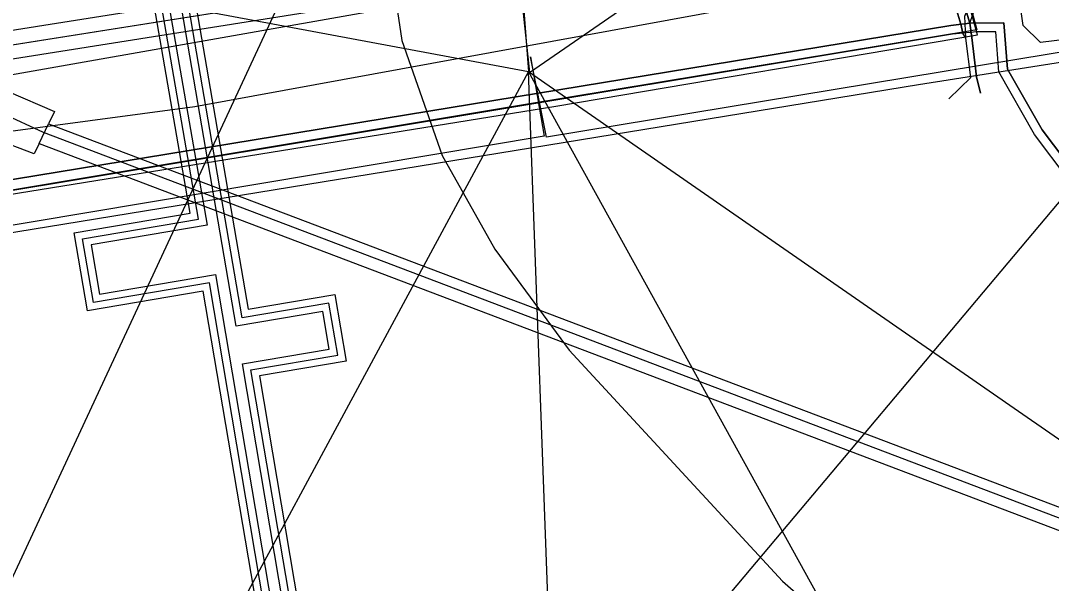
# Model space of a CAD drawing. Extents: x -600309 to -598967, y -1161267 to -1160292.
# Drawn here: x -599157.2 to -599122.12, y -1161138.64 to -1161119.47 of the extents above; entities that cross this region are included whole.
import ezdxf

# ---------------------------------------------------------------- set-up
doc = ezdxf.new("R2010")
doc.units = 0
for name, color, linetype in [('Vrstva 10', 7, 'Continuous'), ('Vrstva 12', 7, 'Continuous'), ('Vrstva 19', 7, 'Continuous'), ('Vrstva 29', 7, 'Continuous'), ('Vrstva 30', 7, 'Continuous'), ('Vrstva 32', 7, 'Continuous'), ('Vrstva 42', 7, 'Continuous'), ('Vrstva 44', 7, 'Continuous'), ('Vrstva 54', 7, 'Continuous'), ('Vrstva 55', 7, 'Continuous'), ('Vrstva 58', 7, 'Continuous')]:
    doc.layers.add(name, color=color, linetype=linetype)

msp = doc.modelspace()

# ---------------------------------------------------------------- linework, layer by layer
at = {"layer": 'Vrstva 10'}
for points in [[(-599200.98, -1161126.68), (-599145.86, -1161117.95)], [(-599200.78, -1161127.63), (-599145.73, -1161118.91)], [(-599160.62, -1161122.34), (-599160.64, -1161122.1), (-599157.62, -1161121.89), (-599156.05, -1161122.56), (-599156.25, -1161122.98)], [(-599156.57, -1161123.65), (-599156.74, -1161124.01), (-599158.12, -1161123.49), (-599160.53, -1161123.69), (-599160.57, -1161123.05)], [(-599156.57, -1161123.65), (-599156.25, -1161122.98)], [(-599156.25, -1161122.98), (-599071.58, -1161155.13)], [(-599156.57, -1161123.65), (-599071.8, -1161155.84)]]:
    msp.add_lwpolyline(points, dxfattribs=at)
at = {"layer": 'Vrstva 12'}
for points in [[(-599227.66, -1161133.37), (-599206.63, -1161129.68), (-599181.74, -1161125.58), (-599138.25, -1161117.9), (-599112.62, -1161113.97), (-599111.89, -1161109), (-599109.84, -1161095.07), (-599109.75, -1161094.45)], [(-599202.52, -1161127.66), (-599200.89, -1161127.16), (-599144.8, -1161118.27), (-599142.33, -1161117.89)], [(-599069.8, -1161156.2), (-599114.06, -1161139.38), (-599156.42, -1161123.28), (-599157.79, -1161122.65), (-599160.54, -1161122.71), (-599202.32, -1161128.85), (-599210.19, -1161129.43)]]:
    msp.add_lwpolyline(points, dxfattribs=at)
at = {"layer": 'Vrstva 19'}
msp.add_lwpolyline([(-599145.95, -1161108.63), (-599145.861, -1161109.225), (-599144.23, -1161120.15), (-599142.86, -1161124.06), (-599141.06, -1161127.26), (-599138.53, -1161130.69), (-599131.27, -1161138.56), (-599125.66, -1161143.48), (-599123.82, -1161146.3), (-599118.36, -1161153.26), (-599115.18, -1161158.79), (-599112.51, -1161165.99), (-599112.6, -1161179.69), (-599112.11, -1161181.02)], dxfattribs=at)
at = {"layer": 'Vrstva 29'}
for p, q in [((-599151.146, -1161126.234), (-599154.779, -1161105.217)), ((-599149.665, -1161129.59), (-599153.859, -1161105.061)), ((-599145.661, -1161158.593), (-599150.778, -1161128.402)), ((-599144.668, -1161159.06), (-599149.364, -1161131.366))]:
    msp.add_line(p, q, dxfattribs=at)
for points in [[(-599150.778, -1161128.402), (-599154.723, -1161129.071), (-599155.09, -1161126.902), (-599151.146, -1161126.234)], [(-599149.364, -1161131.366), (-599146.407, -1161130.864), (-599146.708, -1161129.089), (-599149.665, -1161129.59)]]:
    msp.add_lwpolyline(points, dxfattribs=at)
at = {"layer": 'Vrstva 30'}
for p, q in [((-599151.436, -1161126.029), (-599155.025, -1161105.26)), ((-599154.533, -1161105.175), (-599150.857, -1161126.438)), ((-599149.87, -1161129.878), (-599154.106, -1161105.103)), ((-599153.613, -1161105.019), (-599149.461, -1161129.302)), ((-599150.573, -1161128.113), (-599145.372, -1161158.805)), ((-599145.951, -1161158.381), (-599150.983, -1161128.69)), ((-599144.957, -1161158.848), (-599149.652, -1161131.161)), ((-599149.076, -1161131.57), (-599144.378, -1161159.272))]:
    msp.add_line(p, q, dxfattribs=at)
for points in [[(-599150.983, -1161128.69), (-599154.928, -1161129.36), (-599155.378, -1161126.698), (-599151.436, -1161126.029)], [(-599150.857, -1161126.438), (-599154.802, -1161127.107), (-599154.518, -1161128.783), (-599150.573, -1161128.113)], [(-599149.461, -1161129.302), (-599146.503, -1161128.8), (-599146.118, -1161131.069), (-599149.076, -1161131.57)], [(-599149.652, -1161131.161), (-599146.695, -1161130.66), (-599146.912, -1161129.377), (-599149.87, -1161129.878)]]:
    msp.add_lwpolyline(points, dxfattribs=at)
at = {"layer": 'Vrstva 32'}
msp.add_lwpolyline([(-599119.04, -1161119.79), (-599122.49, -1161120.22), (-599123.09, -1161119.64), (-599124.45, -1161110.01), (-599127.13, -1161101.25), (-599126.82, -1161096.84)], dxfattribs=at)
at = {"layer": 'Vrstva 42'}
for points in [[(-599239.722, -1161145.929), (-599239.714, -1161145.196), (-599238.814, -1161142.344), (-599236.742, -1161139.852), (-599234.16, -1161138.531), (-599230.978, -1161136.46), (-599227.301, -1161135.612), (-599224.388, -1161135.235), (-599220.787, -1161134.731), (-599219.478, -1161134.471), (-599217.379, -1161134.16), (-599215.307, -1161134.358), (-599210.443, -1161133.848), (-599196.033, -1161131.836), (-599172.195, -1161127.753), (-599138.991, -1161122.379), (-599124.635, -1161119.953), (-599125.241, -1161117.77), (-599125.873, -1161114.431), (-599126.627, -1161110.554), (-599128.057, -1161106.309), (-599129.616, -1161101.934), (-599130.144, -1161098.519), (-599130.325, -1161097.797)], [(-599130.443, -1161097.878), (-599129.764, -1161101.963), (-599128.378, -1161106.051), (-599126.805, -1161110.57), (-599126.223, -1161113.462), (-599125.424, -1161117.805), (-599124.904, -1161119.56), (-599123.741, -1161119.549), (-599123.623, -1161121.125), (-599122.444, -1161123.187), (-599120.195, -1161126.17), (-599115.162, -1161129.629), (-599114.522, -1161130.964), (-599115.381, -1161132.558), (-599115.994, -1161134.564), (-599116.23, -1161136.038)], [(-599130.443, -1161097.878), (-599129.764, -1161101.963), (-599128.378, -1161106.051), (-599126.805, -1161110.57), (-599126.223, -1161113.462), (-599125.424, -1161117.805), (-599124.904, -1161119.56), (-599123.741, -1161119.549), (-599123.623, -1161121.125), (-599122.444, -1161123.187), (-599120.195, -1161126.17), (-599115.162, -1161129.629), (-599114.522, -1161130.964), (-599115.381, -1161132.558), (-599115.994, -1161134.564), (-599116.23, -1161136.038)], [(-599124.535, -1161121.94), (-599124.669, -1161121.384), (-599124.836, -1161120.04), (-599124.904, -1161119.56), (-599125.424, -1161117.805), (-599126.223, -1161113.462), (-599126.805, -1161110.57), (-599128.378, -1161106.051), (-599129.764, -1161101.963), (-599130.443, -1161097.878)], [(-599124.535, -1161121.94), (-599124.669, -1161121.384), (-599124.836, -1161120.04), (-599124.904, -1161119.56), (-599125.424, -1161117.805), (-599126.223, -1161113.462), (-599126.805, -1161110.57), (-599128.378, -1161106.051), (-599129.764, -1161101.963), (-599130.443, -1161097.878)], [(-599130.737, -1161097.942), (-599130.056, -1161102.037), (-599128.662, -1161106.149), (-599127.095, -1161110.65), (-599126.517, -1161113.518), (-599125.716, -1161117.875), (-599125.21, -1161119.587), (-599125.133, -1161119.898), (-599125.49, -1161119.93), (-599159.99, -1161125.68), (-599171.73, -1161127.55), (-599172.82, -1161127.71), (-599187.72, -1161130.22), (-599196.09, -1161131.72), (-599210.483, -1161133.677)], [(-599130.737, -1161097.942), (-599130.056, -1161102.037), (-599128.662, -1161106.149), (-599127.095, -1161110.65), (-599126.517, -1161113.518), (-599125.716, -1161117.875), (-599125.21, -1161119.587), (-599125.133, -1161119.898), (-599125.49, -1161119.93), (-599159.99, -1161125.68), (-599171.73, -1161127.55), (-599172.82, -1161127.71), (-599187.72, -1161130.22), (-599196.09, -1161131.72), (-599210.483, -1161133.677)], [(-599125.61, -1161122.13), (-599124.867, -1161121.409), (-599125.034, -1161120.07), (-599125.133, -1161119.898), (-599125.21, -1161119.587), (-599125.716, -1161117.875), (-599126.517, -1161113.518), (-599127.095, -1161110.65), (-599128.662, -1161106.149), (-599130.056, -1161102.037), (-599130.737, -1161097.942)], [(-599125.61, -1161122.13), (-599124.867, -1161121.409), (-599125.034, -1161120.07), (-599125.133, -1161119.898), (-599125.21, -1161119.587), (-599125.716, -1161117.875), (-599126.517, -1161113.518), (-599127.095, -1161110.65), (-599128.662, -1161106.149), (-599130.056, -1161102.037), (-599130.737, -1161097.942)], [(-599125.61, -1161122.13), (-599124.867, -1161121.409), (-599125.034, -1161120.07), (-599125.07, -1161119.32), (-599124.769, -1161118.565), (-599123.936, -1161116.747), (-599121.47, -1161113.728), (-599119.227, -1161112.026), (-599117.342, -1161109.992), (-599117.308, -1161109.838)], [(-599125.61, -1161122.13), (-599124.867, -1161121.409), (-599125.034, -1161120.07), (-599125.07, -1161119.32), (-599124.769, -1161118.565), (-599123.936, -1161116.747), (-599121.47, -1161113.728), (-599119.227, -1161112.026), (-599117.342, -1161109.992), (-599117.308, -1161109.838)], [(-599124.535, -1161121.94), (-599124.669, -1161121.384), (-599124.836, -1161120.04), (-599124.904, -1161119.56), (-599124.591, -1161118.655), (-599123.764, -1161116.853), (-599121.33, -1161113.872), (-599119.093, -1161112.174), (-599117.158, -1161110.088), (-599117.112, -1161109.882)], [(-599124.535, -1161121.94), (-599124.669, -1161121.384), (-599124.836, -1161120.04), (-599124.904, -1161119.56), (-599124.591, -1161118.655), (-599123.764, -1161116.853), (-599121.33, -1161113.872), (-599119.093, -1161112.174), (-599117.158, -1161110.088), (-599117.112, -1161109.882)], [(-599116.23, -1161136.038), (-599115.994, -1161134.564), (-599115.381, -1161132.558), (-599114.522, -1161130.964), (-599115.162, -1161129.629), (-599120.195, -1161126.17), (-599122.444, -1161123.187), (-599123.623, -1161121.125), (-599123.741, -1161119.549), (-599124.904, -1161119.56), (-599125.551, -1161119.634), (-599159.63, -1161125.23), (-599172.84, -1161127.39), (-599187.61, -1161129.83), (-599196.13, -1161131.34), (-599210.53, -1161133.378)], [(-599116.23, -1161136.038), (-599115.994, -1161134.564), (-599115.381, -1161132.558), (-599114.522, -1161130.964), (-599115.162, -1161129.629), (-599120.195, -1161126.17), (-599122.444, -1161123.187), (-599123.623, -1161121.125), (-599123.741, -1161119.549), (-599124.904, -1161119.56), (-599125.551, -1161119.634), (-599159.63, -1161125.23), (-599172.84, -1161127.39), (-599187.61, -1161129.83), (-599196.13, -1161131.34), (-599210.53, -1161133.378)], [(-599124.535, -1161121.94), (-599124.669, -1161121.384), (-599124.836, -1161120.04), (-599124.904, -1161119.56), (-599125.551, -1161119.634), (-599159.63, -1161125.23), (-599172.84, -1161127.39), (-599187.61, -1161129.83), (-599196.13, -1161131.34), (-599210.53, -1161133.37)], [(-599210.53, -1161133.37), (-599196.13, -1161131.34), (-599187.61, -1161129.83), (-599172.84, -1161127.39), (-599159.63, -1161125.23), (-599125.551, -1161119.634), (-599124.904, -1161119.56), (-599124.836, -1161120.04), (-599124.669, -1161121.384), (-599124.535, -1161121.94)], [(-599116.512, -1161135.9), (-599116.286, -1161134.496), (-599115.659, -1161132.442), (-599114.858, -1161130.956), (-599115.398, -1161129.831), (-599120.405, -1161126.39), (-599122.696, -1161123.353), (-599123.917, -1161121.215), (-599124.019, -1161119.851), (-599124.66, -1161119.85), (-599124.652, -1161119.849), (-599125.49, -1161119.93), (-599159.99, -1161125.68), (-599171.73, -1161127.55), (-599172.82, -1161127.71), (-599187.72, -1161130.22), (-599196.09, -1161131.72), (-599210.483, -1161133.677)], [(-599116.512, -1161135.9), (-599116.286, -1161134.496), (-599115.659, -1161132.442), (-599114.858, -1161130.956), (-599115.398, -1161129.831), (-599120.405, -1161126.39), (-599122.696, -1161123.353), (-599123.917, -1161121.215), (-599124.019, -1161119.851), (-599124.66, -1161119.85), (-599124.652, -1161119.849), (-599125.49, -1161119.93), (-599159.99, -1161125.68), (-599171.73, -1161127.55), (-599172.82, -1161127.71), (-599187.72, -1161130.22), (-599196.09, -1161131.72), (-599210.483, -1161133.677)], [(-599125.61, -1161122.13), (-599124.867, -1161121.409), (-599125.034, -1161120.07), (-599125.133, -1161119.898), (-599125.49, -1161119.93), (-599159.99, -1161125.68), (-599171.73, -1161127.55), (-599172.82, -1161127.71), (-599187.72, -1161130.22), (-599196.09, -1161131.72), (-599210.483, -1161133.677)], [(-599125.61, -1161122.13), (-599124.867, -1161121.409), (-599125.034, -1161120.07), (-599125.133, -1161119.898), (-599125.49, -1161119.93), (-599159.99, -1161125.68), (-599171.73, -1161127.55), (-599172.82, -1161127.71), (-599187.72, -1161130.22), (-599196.09, -1161131.72), (-599210.483, -1161133.677)]]:
    msp.add_lwpolyline(points, dxfattribs=at)
at = {"layer": 'Vrstva 44'}
msp.add_lwpolyline([(-599221.493, -1161133.551), (-599205.521, -1161130.842), (-599172.992, -1161125.303), (-599151.269, -1161122.398), (-599132.106, -1161118.884), (-599129.114, -1161118.028), (-599128.797, -1161117.119), (-599128.638, -1161114.18), (-599130.957, -1161102.708), (-599130.504, -1161099.33), (-599122.378, -1161094.686)], dxfattribs=at)
at = {"layer": 'Vrstva 54'}
for points in [[(-599166.82, -1161158.55), (-599141.7, -1161104.43)], [(-599117.206, -1161109.497), (-599118.277, -1161121.378), (-599143.912, -1161151.888)], [(-599140.48, -1161113.78), (-599139.92, -1161121.2)], [(-599156.644, -1161118.068), (-599139.92, -1161121.2)], [(-599139.92, -1161121.2), (-599150.47, -1161140.78)], [(-599139.13, -1161142.52), (-599139.92, -1161121.2)], [(-599124.63, -1161148.92), (-599139.92, -1161121.2)], [(-599139.92, -1161121.2), (-599123.24, -1161132.77)], [(-599123.24, -1161132.77), (-599116.67, -1161137.33)]]:
    msp.add_lwpolyline(points, dxfattribs=at)
at = {"layer": 'Vrstva 55'}
for points in [[(-599088.845, -1161083.655), (-599087.72, -1161084.515), (-599089.308, -1161094.371), (-599088.333, -1161118.754), (-599101.505, -1161119.752), (-599108.266, -1161118.754), (-599126.65, -1161121.657), (-599215.474, -1161136.17), (-599215.117, -1161138.589)], [(-599090.84, -1161095.91), (-599091.23, -1161096.31), (-599087.57, -1161118.29), (-599101.47, -1161119.87), (-599106.18, -1161119.07), (-599108.28, -1161119.03), (-599117.23, -1161120), (-599116.83, -1161108.93), (-599117.25, -1161119.79), (-599139.3, -1161123.44), (-599139.85, -1161120.7), (-599139.38, -1161123.41), (-599174.24, -1161129.25), (-599174.73, -1161126.37), (-599174.32, -1161129.28), (-599203.685, -1161134.434), (-599204.06, -1161131.51)]]:
    msp.add_lwpolyline(points, dxfattribs=at)
at = {"layer": 'Vrstva 58'}
for points in [[(-599221.296, -1161267.031), (-599235.566, -1161221.85), (-599236.7, -1161218.26), (-599236.59, -1161216.58), (-599236.43, -1161214.87), (-599238.8, -1161191.15), (-599239.11, -1161189.29), (-599239.44, -1161187.48), (-599244.31, -1161141.04), (-599244.57, -1161137.51), (-599242.85, -1161137.28), (-599204.2, -1161127.99), (-599200.89, -1161127.16), (-599145.8, -1161118.43), (-599142.33, -1161117.89), (-599142.31, -1161116.76), (-599137.63, -1161099.39), (-599137.45, -1161097.68)], [(-599221.296, -1161267.031), (-599235.566, -1161221.85), (-599236.7, -1161218.26), (-599236.59, -1161216.58), (-599236.43, -1161214.87), (-599238.8, -1161191.15), (-599239.11, -1161189.29), (-599239.44, -1161187.48), (-599244.31, -1161141.04), (-599244.57, -1161137.51), (-599242.85, -1161137.28), (-599204.2, -1161127.99), (-599200.89, -1161127.16), (-599145.8, -1161118.43), (-599142.33, -1161117.89), (-599142.31, -1161116.76), (-599137.63, -1161099.39), (-599137.45, -1161097.68)], [(-599221.296, -1161267.031), (-599235.566, -1161221.85), (-599236.7, -1161218.26), (-599236.59, -1161216.58), (-599236.43, -1161214.87), (-599238.8, -1161191.15), (-599239.11, -1161189.29), (-599239.44, -1161187.48), (-599244.31, -1161141.04), (-599244.57, -1161137.51), (-599242.85, -1161137.28), (-599204.2, -1161127.99), (-599200.89, -1161127.16), (-599145.8, -1161118.43), (-599142.33, -1161117.89), (-599142.31, -1161116.76), (-599137.63, -1161099.39), (-599137.45, -1161097.68)], [(-599130.249, -1161098.132), (-599129.597, -1161101.883), (-599128.129, -1161106.002), (-599126.62, -1161110.61), (-599125.234, -1161117.664), (-599124.663, -1161119.784), (-599140.158, -1161122.353), (-599172.209, -1161127.695), (-599196.023, -1161131.936), (-599210.417, -1161133.853)], [(-599175.301, -1161109.147), (-599141.688, -1161104.345), (-599139.887, -1161121.238), (-599125.481, -1161111.291), (-599079.606, -1161107.003)]]:
    msp.add_lwpolyline(points, dxfattribs=at)

doc.saveas('drawing.dxf')
